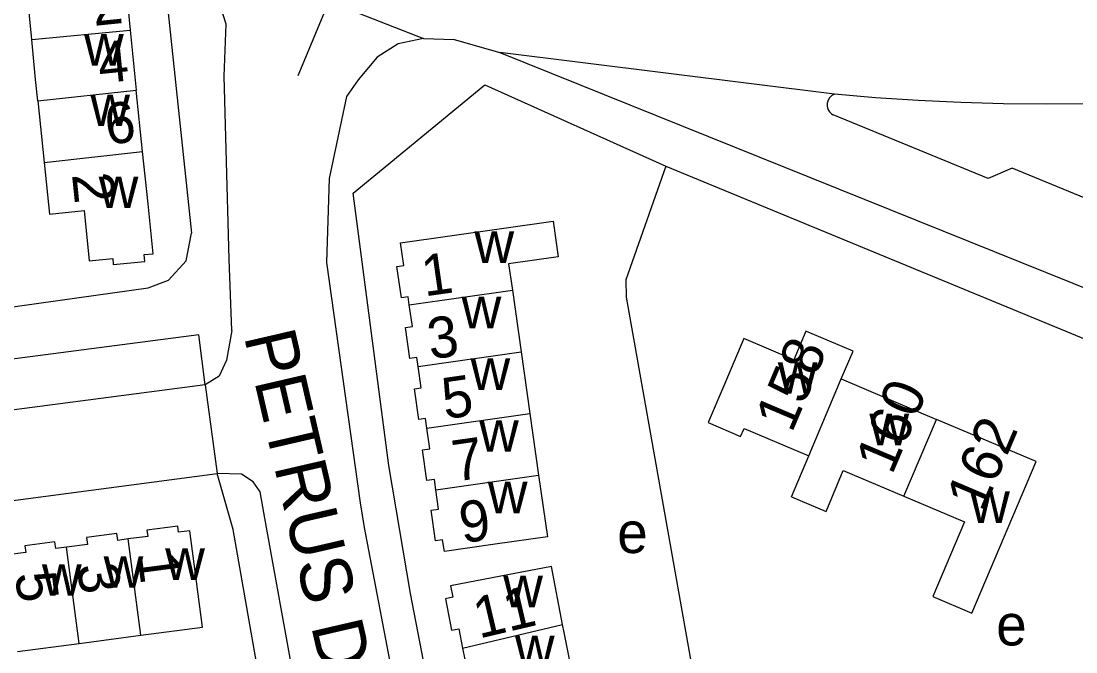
# Model space of a CAD drawing. Extents: x 161141 to 163125, y 381621 to 383200.
# Drawn here: x 162447 to 162549.8, y 382444.2 to 382505.7 of the extents above; entities that cross this region are included whole.
import ezdxf

# ---------------------------------------------------------------- set-up
doc = ezdxf.new("R2010")
doc.units = 0
for name, color, linetype in [('BLT_Basislijn', 7, 'Continuous'), ('BLT_Bebouwing', 7, 'Continuous'), ('BLT_Centroide', 7, 'Continuous'), ('BLT_Huisnummer', 7, 'Continuous'), ('BLT_Huisnummer_ tussenligend', 7, 'Continuous'), ('BLT_Onderverdeling_panden', 7, 'Continuous'), ('BLT_Straatnaam', 7, 'Continuous'), ('BLT_Vlakafsluiter', 7, 'Continuous')]:
    doc.layers.add(name, color=color, linetype=linetype)

msp = doc.modelspace()

# ---------------------------------------------------------------- linework, layer by layer
at = {"layer": 'BLT_Basislijn'}
for p, q in [((162477.01, 382507.58), (162474, 382500.34)), ((162483.78, 382503.44), (162481.72, 382502.15)), ((162486.25, 382503.97), (162483.78, 382503.44)), ((162481.72, 382502.15), (162479.86, 382499.94)), ((162479.86, 382499.94), (162478.74, 382498.32)), ((162478.74, 382498.32), (162477.05, 382490.32)), ((162477.05, 382490.32), (162476.77, 382482.14)), ((162476.77, 382482.14), (162480.05, 382458.69)), ((162467.69, 382456.09), (162466.12, 382461.57)), ((162480.05, 382458.69), (162480.44, 382456.29)), ((162470.54, 382439.87), (162467.69, 382456.09)), ((162473.49, 382442.13), (162470.94, 382456.3)), ((162480.44, 382456.29), (162483.63, 382439.6))]:
    msp.add_line(p, q, dxfattribs=at)
for points in [[(162459.1, 382512.7), (162459.74, 382512.06), (162461.04, 382509.55), (162463.61, 382484.98)], [(162467.57, 382475.5), (162467.3, 382482.45), (162466.81, 382500.29), (162467, 382505.38), (162466.11, 382508.14), (162464.09, 382510.14)], [(162486.25, 382503.97), (162489.21, 382503.89), (162493.68, 382502.61)], [(162493.68, 382502.61), (162567.21, 382473), (162574.34, 382470.75), (162581.27, 382469.62), (162587.17, 382469.5), (162592.59, 382469.7), (162600, 382470.93), (162601.26, 382471.14), (162604.07, 382470.99), (162605.1, 382470.13), (162606.28, 382468.52), (162609.06, 382463.06)], [(162588.28, 382501.57), (162584.19, 382500.82), (162580.08, 382500.14), (162575.96, 382499.54), (162571.84, 382499.02), (162567.7, 382498.58), (162563.56, 382498.21), (162559.4, 382497.93), (162555.25, 382497.73), (162551.09, 382497.61), (162546.93, 382497.57), (162542.77, 382497.61), (162538.61, 382497.72), (162534.46, 382497.92), (162530.3, 382498.2), (162526.3, 382498.54)], [(162494.88, 382407.48), (162490.26, 382424.86), (162487.16, 382438.59), (162484.97, 382449.88), (162482.85, 382462.33), (162479.37, 382488.89), (162492.21, 382499.45), (162509.86, 382491.53)], [(162526.3, 382498.54), (162526.04, 382498.41), (162525.82, 382498.2), (162525.67, 382497.95), (162525.58, 382497.67), (162525.58, 382497.37), (162525.65, 382497.08), (162525.8, 382496.82), (162526.01, 382496.62), (162526.16, 382496.52)], [(162561.98, 382483.73), (162558.38, 382485.24), (162543.6, 382491.33), (162541.29, 382490.32), (162526.16, 382496.52)], [(162509.86, 382491.53), (162505.95, 382480.43), (162506, 382478.74), (162512.49, 382442.15)], [(162509.86, 382491.53), (162563.33, 382469.46), (162575.5, 382464.92), (162583.66, 382463.11), (162591.01, 382462.59)], [(162441.54, 382477.15), (162459.41, 382479.67), (162461.38, 382480.41), (162463.11, 382482.31), (162463.61, 382484.98)], [(162467.57, 382475.5), (162467.02, 382472.61), (162466.31, 382471.06), (162464.97, 382470.2)], [(162464.97, 382470.2), (162464.33, 382475.08), (162348.22, 382459.93)], [(162464.97, 382470.2), (162352.84, 382455.52), (162350.45, 382456.39), (162349.43, 382457.35), (162348.52, 382458.94), (162348.22, 382459.93)], [(162416.35, 382427.33), (162415.59, 382433.33), (162413.66, 382448.66), (162414.21, 382451.07), (162415.94, 382453.49), (162416.63, 382454), (162418.54, 382454.83), (162422.63, 382455.82), (162466.12, 382461.57)], [(162470.94, 382456.3), (162470.31, 382459.78), (162469.65, 382460.76), (162468.49, 382461.49), (162466.12, 382461.57)]]:
    msp.add_lwpolyline(points, dxfattribs=at)
at = {"layer": 'BLT_Bebouwing'}
for p, q in [((162458.86, 382492.96), (162458.24, 382498.95)), ((162448.65, 382497.89), (162449.26, 382491.9)), ((162459.39, 382487.85), (162458.86, 382492.96)), ((162494.9, 382479.44), (162495.75, 382473.43)), ((162495.75, 382473.43), (162496.61, 382467.41)), ((162526.96, 382470.78), (162536.24, 382466.84)), ((162496.61, 382467.41), (162497.46, 382461.4)), ((162522.1, 382459.3), (162523.78, 382463.27)), ((162452.66, 382445), (162458.68, 382445.79)), ((162446.65, 382444.22), (162452.66, 382445))]:
    msp.add_line(p, q, dxfattribs=at)
for points in [[(162448.06, 382503.87), (162447.12, 382513.46), (162450.72, 382513.83), (162451.1, 382510.26), (162457.05, 382510.88), (162457.66, 382504.78)], [(162457.66, 382504.78), (162458.21, 382499.27), (162458.24, 382498.95)], [(162448.65, 382497.89), (162448.43, 382499.99), (162448.06, 382503.87)], [(162449.26, 382491.9), (162449.78, 382486.86), (162453.15, 382487.21)], [(162453.15, 382487.21), (162453.65, 382482.29), (162455.94, 382482.52), (162456, 382481.93), (162459.07, 382482.24), (162459, 382482.9), (162459.88, 382482.99), (162459.39, 382487.85)], [(162484.85, 382478.02), (162484.74, 382478.79), (162484.08, 382478.7), (162483.64, 382481.76), (162484.32, 382481.85), (162484.01, 382484.04), (162498.86, 382486.15), (162499.35, 382482.69), (162494.53, 382482), (162494.9, 382479.44)], [(162485.72, 382472.01), (162485.59, 382472.86), (162484.91, 382472.77), (162484.48, 382475.79), (162485.15, 382475.89), (162484.85, 382478.02)], [(162526.96, 382470.78), (162528.11, 382473.48), (162523.51, 382475.43), (162522.33, 382472.66), (162517.46, 382474.73), (162515.5, 382470.12), (162513.98, 382466.53), (162517.15, 382465.18), (162517.48, 382465.94), (162523.78, 382463.27)], [(162486.55, 382465.99), (162486.42, 382466.93), (162485.77, 382466.84), (162485.35, 382469.81), (162486.02, 382469.9), (162485.72, 382472.01)], [(162533.07, 382459.35), (162538.98, 382456.85), (162535.89, 382449.57), (162539.69, 382447.96), (162545.95, 382462.72), (162536.24, 382466.84)], [(162487.44, 382459.98), (162487.3, 382460.98), (162486.57, 382460.88), (162486.15, 382463.88), (162486.84, 382463.98), (162486.55, 382465.99)], [(162497.46, 382461.4), (162498.32, 382455.39), (162493.22, 382454.66), (162488.27, 382453.96), (162488.1, 382455.09), (162487.41, 382454.99), (162486.99, 382457.99), (162487.71, 382458.09), (162487.44, 382459.98)], [(162522.1, 382459.3), (162525.47, 382457.86), (162527.15, 382461.86), (162533.07, 382459.35)], [(162458.68, 382445.79), (162464.68, 382446.57), (162463.46, 382455.97), (162462.36, 382455.83), (162462.28, 382456.43), (162459.28, 382456.04), (162459.36, 382455.43), (162457.45, 382455.18)], [(162451.44, 382454.38), (162450.4, 382454.24), (162450.31, 382454.91), (162447.37, 382454.52), (162447.46, 382453.86), (162445.43, 382453.59)], [(162457.45, 382455.18), (162456.43, 382455.04), (162456.34, 382455.7), (162453.38, 382455.32), (162453.47, 382454.65), (162451.44, 382454.38)], [(162499.79, 382446.85), (162498.7, 382452.51), (162493.78, 382451.56), (162488.88, 382450.61), (162489.08, 382449.51), (162488.39, 382449.35), (162488.97, 382446.29), (162489.68, 382446.41), (162490.03, 382444.55)], [(162500.91, 382441.14), (162499.95, 382446.06), (162499.79, 382446.85)], [(162490.03, 382444.55), (162490.25, 382443.42), (162489.57, 382443.28), (162490.18, 382440.36), (162490.81, 382440.53), (162491.27, 382438.51)]]:
    msp.add_lwpolyline(points, dxfattribs=at)
at = {"layer": 'BLT_Onderverdeling_panden'}
for p, q in [((162448.06, 382503.87), (162457.66, 382504.78)), ((162448.65, 382497.89), (162458.24, 382498.95)), ((162449.26, 382491.9), (162458.86, 382492.96)), ((162484.85, 382478.02), (162494.9, 382479.44)), ((162485.72, 382472.01), (162495.75, 382473.43)), ((162523.78, 382463.27), (162526.96, 382470.78)), ((162486.55, 382465.99), (162496.61, 382467.41)), ((162533.07, 382459.35), (162536.24, 382466.84)), ((162487.44, 382459.98), (162497.46, 382461.4)), ((162458.68, 382445.79), (162457.45, 382455.18)), ((162452.66, 382445), (162451.44, 382454.38)), ((162490.03, 382444.55), (162499.79, 382446.85))]:
    msp.add_line(p, q, dxfattribs=at)
at = {"layer": 'BLT_Vlakafsluiter'}
for p, q in [((162477.01, 382507.58), (162486.25, 382503.97)), ((162526.3, 382498.54), (162493.68, 382502.61)), ((162464.97, 382470.2), (162466.12, 382461.57))]:
    msp.add_line(p, q, dxfattribs=at)

# ---------------------------------------------------------------- texts
at = {"layer": 'BLT_Centroide'}
for s, p in [('w', (162453.15, 382501.34)), ('w', (162453.76, 382495.44)), ('w', (162454.58, 382487.44)), ('w', (162491.2, 382482.09)), ('w', (162489.95, 382475.72)), ('w', (162490.82, 382469.72)), ('w', (162520.77, 382469.34)), ('w', (162529.7, 382464.31)), ('w', (162491.66, 382463.69)), ('w', (162492.51, 382457.69)), ('w', (162539.52, 382456.75)), ('e', (162505.12, 382453.81)), ('w', (162461.06, 382451.19)), ('w', (162455.06, 382450.42)), ('w', (162449.05, 382449.64)), ('w', (162494.01, 382448.53)), ('e', (162542.06, 382444.8)), ('w', (162495.15, 382442.69))]:
    msp.add_text(s, height=4, dxfattribs=at).set_placement(p)
at = {"layer": 'BLT_Huisnummer'}
for s, rotation, p in [('2', 5.7892, (162454.12, 382505.2)), ('6', 5.7903, (162455.37, 382493.63)), ('2', 275.8682, (162451.97, 382490.72)), ('1', 8.0478, (162486.34, 382478.82)), ('158', 67.0235, (162522.13, 382465.43)), ('5', 8.0518, (162488.32, 382466.85)), ('162', 67.0223, (162540.76, 382457.68)), ('9', 8.0928, (162490.02, 382454.76)), ('1', 277.4523, (162458.33, 382453.67)), ('5', 277.4526, (162446.4, 382451.77)), ('11', 13.2405, (162491.65, 382445.46))]:
    msp.add_text(s, height=4, rotation=rotation, dxfattribs=at).set_placement(p)
at = {"layer": 'BLT_Huisnummer_ tussenligend'}
for s, rotation, p in [('4', 5.7892, (162454.69, 382499.59)), ('3', 8.0478, (162486.91, 382472.68)), ('160', 67.0252, (162531.9, 382461.34)), ('7', 8.0518, (162489.32, 382460.77)), ('3', 277.4523, (162452.45, 382452.6))]:
    msp.add_text(s, height=4, rotation=rotation, dxfattribs=at).set_placement(p)
at = {"layer": 'BLT_Straatnaam'}
msp.add_text('PETRUS DONDERSSTRAAT', height=5, rotation=283.0411, dxfattribs=at).set_placement((162468.72, 382474.96))

doc.saveas('drawing.dxf')
